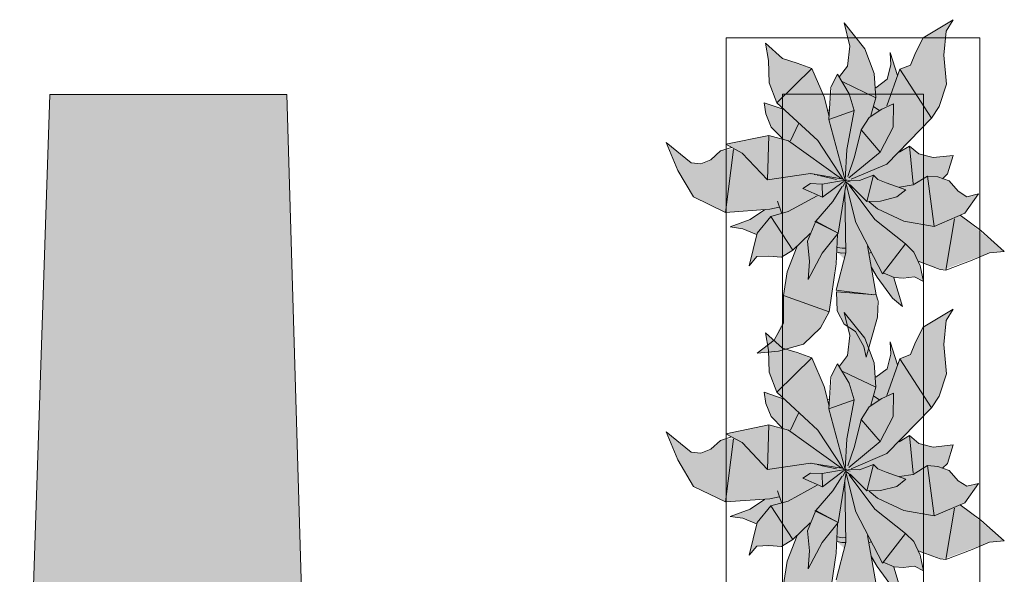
# Model space of a CAD drawing. Header units: millimetres. Extents: x -14761 to 157739, y -22400 to 107990.
# Tile 291 of 296: x 128828 to 130573, y 51000 to 51983. Entities that reach past the tile are written whole.
import ezdxf

# ---------------------------------------------------------------- set-up
doc = ezdxf.new("R2010")
doc.units = ezdxf.units.MM
doc.header["$MEASUREMENT"] = 0
doc.layers.add('Интерьер - лежаки 2', color=7, linetype='Continuous')
doc.layers.add('Интерьер - Мебель', color=7, linetype='Continuous')

msp = doc.modelspace()

# ---------------------------------------------------------------- hatches: boundary and pattern name
at = {"layer": 'Интерьер - лежаки 2', "linetype": 'Continuous', "lineweight": 0, "true_color": 0xffffff}
msp.add_hatch(color=7, dxfattribs=at).paths.add_polyline_path([(129344.5, 50391.1), (129301.5, 51850), (128881.5, 51850), (128828, 50251.4), (128844.7, 50224.5), (128886.6, 50210), (129291.5, 50210), (129332.2, 50224.5), (129346.3, 50245.9)])
at = {"layer": 'Интерьер - Мебель', "linetype": 'Continuous', "lineweight": 0, "true_color": 0xffffff}
for points in [[(129974.1, 51764.9), (129994.4, 51715.3), (130022.6, 51668.3), (130079.2, 51640.7), (130148.4, 51645.4), (130124.3, 51629.2), (130087.1, 51615.2), (130109.5, 51612.1), (130134.2, 51602), (130121.1, 51546.5), (130134.6, 51562.6), (130171.6, 51562.3), (130178.2, 51561.8), (130198.5, 51574.2), (130206.2, 51581.2), (130188.5, 51534.5), (130182.8, 51499.2), (130181.6, 51450.6), (130165.1, 51414.5), (130135.1, 51391.6), (130173, 51394.9), (130217.3, 51407.6), (130247.4, 51436.4), (130262.9, 51465), (130276.5, 51570.5), (130289.8, 51558.4), (130275.3, 51503), (130277.1, 51466.6), (130289.5, 51442.6), (130309.2, 51429.7), (130324.4, 51403.6), (130328.6, 51384.3), (130348.3, 51455.5), (130347.7, 51489.3), (130338.4, 51538.1), (130371.8, 51493.3), (130392.6, 51474.1), (130377.9, 51525.5), (130403.8, 51525.7), (130413.9, 51526.7), (130430.1, 51518.6), (130420.5, 51554.5), (130464.3, 51539.2), (130547.2, 51569.4), (130573.2, 51571.9), (130494.8, 51635.9), (130503.2, 51639.4), (130527.2, 51673.7), (130506.6, 51668.6), (130491.2, 51678.4), (130475.2, 51696.9), (130465.4, 51700.4), (130472.5, 51709.3), (130482.4, 51742), (130447, 51738), (130421.5, 51744.6), (130405.2, 51758.5), (130389, 51748.3), (130444.1, 51807.9), (130457.8, 51828.5), (130471, 51868.1), (130466, 51919.7), (130470.1, 51962.3), (130482.7, 51982.5), (130429.1, 51950.6), (130406.9, 51902.2), (130388, 51894.7), (130383.7, 51883.7), (130370.8, 51924.5), (130371.8, 51902.7), (130365.3, 51877), (130345.4, 51862), (130342.5, 51887.4), (130326, 51930.8), (130289.6, 51976.7), (130299.6, 51935.7), (130295.1, 51900.3), (130281, 51881.8), (130277.7, 51885.8), (130268.3, 51867.9), (130262.6, 51810.9), (130253.7, 51845.7), (130232, 51896.3), (130180, 51913.5), (130150, 51940.8), (130155.4, 51910.1), (130156.6, 51870.6), (130170.2, 51835.2), (130182.8, 51823.3), (130147.3, 51835.2), (130150.3, 51815.5), (130160.2, 51792.1), (130180.8, 51771.1), (130156.1, 51777.5), (130079.7, 51761.9), (130094.1, 51754), (130070.2, 51750), (130061.6, 51742.1), (130047.5, 51731.9), (130035.3, 51727), (130018, 51728.8)], [(129974.1, 51251.9), (129994.4, 51202.3), (130022.6, 51155.3), (130079.2, 51127.7), (130148.4, 51132.3), (130124.3, 51116.1), (130087.1, 51102.2), (130109.5, 51099), (130134.2, 51089), (130121.1, 51033.4), (130134.6, 51049.5), (130171.6, 51049.3), (130178.2, 51048.8), (130198.5, 51061.2), (130206.2, 51068.1), (130188.5, 51021.5), (130182.8, 50986.2), (130181.6, 50937.6), (130165.1, 50901.5), (130135.1, 50878.5), (130173, 50881.8), (130217.3, 50894.6), (130247.4, 50923.4), (130262.9, 50952), (130276.5, 51057.4), (130289.8, 51045.4), (130275.3, 50989.9), (130277.1, 50953.6), (130289.5, 50929.5), (130309.2, 50916.6), (130324.4, 50890.6), (130328.6, 50871.2), (130348.3, 50942.5), (130347.7, 50976.2), (130338.4, 51025.1), (130371.8, 50980.3), (130392.6, 50961.1), (130377.9, 51012.5), (130403.8, 51012.7), (130413.9, 51013.7), (130430.1, 51005.6), (130420.5, 51041.4), (130464.3, 51026.2), (130547.2, 51056.4), (130573.2, 51058.8), (130494.8, 51122.8), (130503.2, 51126.4), (130527.2, 51160.7), (130506.6, 51155.5), (130491.2, 51165.3), (130475.2, 51183.8), (130465.4, 51187.3), (130472.5, 51196.2), (130482.4, 51228.9), (130447, 51225), (130421.5, 51231.5), (130405.2, 51245.5), (130389, 51235.3), (130444.1, 51294.8), (130457.8, 51315.5), (130471, 51355.1), (130466, 51406.6), (130470.1, 51449.2), (130482.7, 51469.5), (130429.1, 51437.6), (130406.9, 51389.2), (130388, 51381.6), (130383.7, 51370.6), (130370.8, 51411.5), (130371.8, 51389.7), (130365.3, 51364), (130345.4, 51349), (130342.5, 51374.4), (130326, 51417.8), (130289.6, 51463.7), (130299.6, 51422.6), (130295.1, 51387.2), (130281, 51368.7), (130277.7, 51372.8), (130268.3, 51354.8), (130262.6, 51297.8), (130253.7, 51332.7), (130232, 51383.2), (130180, 51400.5), (130150, 51427.8), (130155.4, 51397), (130156.6, 51357.6), (130170.2, 51322.1), (130182.8, 51310.2), (130147.3, 51322.2), (130150.3, 51302.5), (130160.2, 51279.1), (130180.8, 51258.1), (130156.1, 51264.5), (130079.7, 51248.8), (130094.1, 51240.9), (130070.2, 51236.9), (130061.6, 51229), (130047.5, 51218.9), (130035.3, 51214), (130018, 51215.8)]]:
    msp.add_hatch(color=7, dxfattribs=at).paths.add_polyline_path(points)

# ---------------------------------------------------------------- linework, layer by layer
at = {"layer": 'Интерьер - лежаки 2', "color": 7, "linetype": 'Continuous', "lineweight": 15, "flags": 128}
msp.add_lwpolyline([(129344.5, 50391.1), (129346.3, 50245.9), (129332.2, 50224.5), (129291.5, 50210), (128886.6, 50210), (128844.7, 50224.5), (128828, 50251.4), (128881.5, 51850), (129301.5, 51850)], close=True, dxfattribs=at)
at = {"layer": 'Интерьер - Мебель', "color": 7, "linetype": 'Continuous', "lineweight": 15}
for p, q in [((130289.6, 51976.7), (130299.6, 51935.7)), ((130289.6, 51976.7), (130326, 51930.8)), ((130289.6, 51976.7), (130299.6, 51935.7)), ((130289.6, 51976.7), (130326, 51930.8)), ((130429.1, 51950.6), (130482.7, 51982.5)), ((130429.1, 51950.6), (130482.7, 51982.5)), ((130470.1, 51962.3), (130482.7, 51982.5)), ((130470.1, 51962.3), (130482.7, 51982.5)), ((130466, 51919.7), (130470.1, 51962.3)), ((130466, 51919.7), (130470.1, 51962.3)), ((130080, 51950.6), (130080, 50450.6)), ((130530, 51950.6), (130080, 51950.6)), ((130150, 51940.8), (130155.4, 51910.1)), ((130150, 51940.8), (130180, 51913.5)), ((130150, 51940.8), (130155.4, 51910.1)), ((130150, 51940.8), (130180, 51913.5)), ((130415.5, 51924.1), (130429.1, 51950.6)), ((130415.5, 51924.1), (130429.1, 51950.6)), ((130530, 50450.6), (130530, 51950.6)), ((130295.1, 51900.3), (130299.6, 51935.7)), ((130295.1, 51900.3), (130299.6, 51935.7)), ((130326, 51930.8), (130342.5, 51887.4)), ((130326, 51930.8), (130342.5, 51887.4)), ((130370.8, 51924.5), (130371.8, 51902.7)), ((130370.8, 51924.5), (130383.7, 51883.7)), ((130370.8, 51924.5), (130371.8, 51902.7)), ((130370.8, 51924.5), (130383.7, 51883.7)), ((130406.9, 51902.2), (130415.5, 51924.1)), ((130406.9, 51902.2), (130415.5, 51924.1)), ((130466, 51919.7), (130471, 51868.1)), ((130466, 51919.7), (130471, 51868.1)), ((130155.4, 51910.1), (130156.6, 51870.6)), ((130155.4, 51910.1), (130156.6, 51870.6)), ((130180, 51913.5), (130205.8, 51905.6)), ((130180, 51913.5), (130205.8, 51905.6)), ((130205.8, 51905.6), (130232, 51896.3)), ((130205.8, 51905.6), (130232, 51896.3)), ((130365.3, 51877), (130371.8, 51902.7)), ((130365.3, 51877), (130371.8, 51902.7)), ((130388, 51894.7), (130406.9, 51902.2)), ((130388, 51894.7), (130406.9, 51902.2)), ((130170.2, 51835.2), (130232, 51896.3)), ((130170.2, 51835.2), (130232, 51896.3)), ((130232, 51896.3), (130253.7, 51845.7)), ((130232, 51896.3), (130253.7, 51845.7)), ((130265.7, 51862.8), (130277.7, 51885.8)), ((130265.7, 51862.8), (130277.7, 51885.8)), ((130277.7, 51885.8), (130298.4, 51851.2)), ((130277.7, 51885.8), (130298.4, 51851.2)), ((130281, 51881.8), (130295.1, 51900.3)), ((130281, 51881.8), (130295.1, 51900.3)), ((130342.5, 51887.4), (130345.7, 51844.2)), ((130342.5, 51887.4), (130345.7, 51844.2)), ((130364.8, 51829.8), (130388, 51894.7)), ((130364.8, 51829.8), (130388, 51894.7)), ((130388, 51894.7), (130444.1, 51807.9)), ((130388, 51894.7), (130444.1, 51807.9)), ((130156.6, 51870.6), (130170.2, 51835.2)), ((130156.6, 51870.6), (130170.2, 51835.2)), ((130287, 51872.2), (130345.7, 51844.2)), ((130287, 51872.2), (130345.7, 51844.2)), ((130345.4, 51862), (130365.3, 51877)), ((130345.4, 51862), (130365.3, 51877)), ((130457.8, 51828.5), (130471, 51868.1)), ((130457.8, 51828.5), (130471, 51868.1)), ((130180, 51850.6), (130180, 50550.6)), ((130430, 51850.6), (130180, 51850.6)), ((130262.3, 51805.7), (130265.7, 51862.8)), ((130262.3, 51805.7), (130265.7, 51862.8)), ((130298.4, 51851.2), (130307.2, 51821.5)), ((130298.4, 51851.2), (130307.2, 51821.5)), ((130430, 50550.6), (130430, 51850.6)), ((130147.3, 51835.2), (130150.3, 51815.5)), ((130147.3, 51835.2), (130182.8, 51823.3)), ((130147.3, 51835.2), (130150.3, 51815.5)), ((130147.3, 51835.2), (130182.8, 51823.3)), ((130170.2, 51835.2), (130242.5, 51768.3)), ((130170.2, 51835.2), (130242.5, 51768.3)), ((130253.7, 51845.7), (130262.6, 51810.9)), ((130253.7, 51845.7), (130262.6, 51810.9)), ((130336.9, 51812.5), (130345.7, 51844.2)), ((130336.9, 51812.5), (130345.7, 51844.2)), ((130356.1, 51823.9), (130377, 51833.6)), ((130356.1, 51823.9), (130377, 51833.6)), ((130376.3, 51792), (130377, 51833.6)), ((130376.3, 51792), (130377, 51833.6)), ((130150.3, 51815.5), (130160.2, 51792.1)), ((130150.3, 51815.5), (130160.2, 51792.1)), ((130259.5, 51821.8), (130263.3, 51823)), ((130259.5, 51821.8), (130263.3, 51823)), ((130262.3, 51805.7), (130307.2, 51821.5)), ((130262.3, 51805.7), (130307.2, 51821.5)), ((130294.2, 51752.5), (130307.2, 51821.5)), ((130294.2, 51752.5), (130307.2, 51821.5)), ((130333.9, 51809.4), (130356.1, 51823.9)), ((130333.9, 51809.4), (130356.1, 51823.9)), ((130342.2, 51828.3), (130351.9, 51821.6)), ((130342.2, 51828.3), (130351.9, 51821.6)), ((130444.1, 51807.9), (130457.8, 51828.5)), ((130444.1, 51807.9), (130457.8, 51828.5)), ((130194.4, 51767.9), (130208.2, 51798)), ((130194.4, 51767.9), (130208.2, 51798)), ((130262.3, 51805.7), (130291.4, 51698.4)), ((130262.3, 51805.7), (130291.4, 51698.4)), ((130319.4, 51787.1), (130333.9, 51809.4)), ((130319.4, 51787.1), (130333.9, 51809.4)), ((130365, 51726.5), (130444.1, 51807.9)), ((130365, 51726.5), (130444.1, 51807.9)), ((130160.2, 51792.1), (130180.8, 51771.1)), ((130160.2, 51792.1), (130180.8, 51771.1)), ((130307.9, 51739.2), (130319.4, 51787.1)), ((130307.9, 51739.2), (130319.4, 51787.1)), ((130319.4, 51787.1), (130353.2, 51747.8)), ((130319.4, 51787.1), (130353.2, 51747.8)), ((130353.2, 51747.8), (130376.3, 51792)), ((130353.2, 51747.8), (130376.3, 51792)), ((129974.1, 51764.9), (129994.4, 51715.3)), ((129974.1, 51764.9), (130018, 51728.8)), ((129974.1, 51764.9), (129994.4, 51715.3)), ((129974.1, 51764.9), (130018, 51728.8)), ((130079.7, 51761.9), (130156.1, 51777.5)), ((130079.7, 51761.9), (130156.1, 51777.5)), ((130153.7, 51698.6), (130156, 51777.5)), ((130153.7, 51698.6), (130156, 51777.5)), ((130156.1, 51777.5), (130190.7, 51768)), ((130156.1, 51777.5), (130190.7, 51768)), ((130190.7, 51768), (130284.8, 51700.7)), ((130190.7, 51768), (130284.8, 51700.7)), ((130242.5, 51768.3), (130288.2, 51699)), ((130242.5, 51768.3), (130288.2, 51699)), ((130053.1, 51734.2), (130070.2, 51750)), ((130053.1, 51734.2), (130070.2, 51750)), ((130070.2, 51750), (130089.9, 51756.3)), ((130070.2, 51750), (130089.9, 51756.3)), ((130079.2, 51640.7), (130093.3, 51752.4)), ((130079.2, 51640.7), (130093.3, 51752.4)), ((130079.7, 51761.9), (130108.5, 51746)), ((130079.7, 51761.9), (130108.5, 51746)), ((130108.5, 51746), (130153.7, 51698.6)), ((130108.5, 51746), (130153.7, 51698.6)), ((130291.4, 51698.4), (130294.2, 51752.5)), ((130291.4, 51698.4), (130294.2, 51752.5)), ((130297.6, 51702.1), (130353.2, 51747.8)), ((130297.6, 51702.1), (130353.2, 51747.8)), ((130386.7, 51747.6), (130405.2, 51758.5)), ((130386.7, 51747.6), (130405.2, 51758.5)), ((130388.2, 51750.7), (130389, 51748.3)), ((130388.2, 51750.7), (130389, 51748.3)), ((130405.2, 51758.5), (130411.5, 51691.7)), ((130405.2, 51758.5), (130421.5, 51744.6)), ((130405.2, 51758.5), (130411.5, 51691.7)), ((130405.2, 51758.5), (130421.5, 51744.6)), ((130018, 51728.8), (130035.3, 51727)), ((130018, 51728.8), (130035.3, 51727)), ((130035.3, 51727), (130053.1, 51734.2)), ((130035.3, 51727), (130053.1, 51734.2)), ((130295.8, 51704.9), (130307.9, 51739.2)), ((130295.8, 51704.9), (130307.9, 51739.2)), ((130421.5, 51744.6), (130447, 51738)), ((130421.5, 51744.6), (130447, 51738)), ((130447, 51738), (130482.4, 51742)), ((130447, 51738), (130482.4, 51742)), ((130472.5, 51709.3), (130482.4, 51742)), ((130472.5, 51709.3), (130482.4, 51742)), ((129994.4, 51715.3), (130022.6, 51668.3)), ((129994.4, 51715.3), (130022.6, 51668.3)), ((130301.7, 51699.8), (130365, 51726.5)), ((130301.7, 51699.8), (130365, 51726.5)), ((130153.7, 51698.6), (130229.8, 51709.7)), ((130153.7, 51698.6), (130229.8, 51709.7)), ((130229.8, 51709.7), (130284.8, 51700.7)), ((130229.8, 51709.7), (130284.8, 51700.7)), ((130230.1, 51709.4), (130231.1, 51709.2)), ((130230.1, 51709.4), (130231.1, 51709.2)), ((130235.9, 51708.2), (130237.9, 51707.7)), ((130235.9, 51708.2), (130237.9, 51707.7)), ((130241.7, 51706.9), (130245.6, 51706.1)), ((130241.7, 51706.9), (130245.6, 51706.1)), ((130247.5, 51705.6), (130275.5, 51699.5)), ((130247.5, 51705.6), (130275.5, 51699.5)), ((130250.6, 51691.3), (130291.4, 51698.4)), ((130250.6, 51691.3), (130291.4, 51698.4)), ((130250.8, 51667.7), (130287.4, 51695.4)), ((130250.8, 51667.7), (130287.4, 51695.4)), ((130278.9, 51604.4), (130292.7, 51692.8)), ((130278.9, 51604.4), (130292.7, 51692.8)), ((130287.2, 51686.8), (130293.6, 51698.8)), ((130287.2, 51686.8), (130293.6, 51698.8)), ((130287.9, 51695.7), (130293.6, 51698.8)), ((130287.9, 51695.7), (130293.6, 51698.8)), ((130288.9, 51698), (130290.9, 51697.5)), ((130288.9, 51698), (130290.9, 51697.5)), ((130290.4, 51697.7), (130291.4, 51698.4)), ((130290.4, 51697.7), (130291.4, 51698.4)), ((130292.6, 51693.6), (130309.9, 51623.2)), ((130292.6, 51693.6), (130309.9, 51623.2)), ((130292.8, 51697), (130299.7, 51695.4)), ((130292.8, 51697), (130299.7, 51695.4)), ((130292.8, 51694.6), (130307.5, 51682.1)), ((130292.8, 51694.6), (130307.5, 51682.1)), ((130296.1, 51698.3), (130316.8, 51697.7)), ((130296.1, 51698.3), (130316.8, 51697.7)), ((130316.8, 51697.7), (130341.4, 51707.1)), ((130316.8, 51697.7), (130341.4, 51707.1)), ((130329.6, 51660.5), (130341.4, 51707.1)), ((130329.6, 51660.5), (130341.4, 51707.1)), ((130341.4, 51707.1), (130349.1, 51699.2)), ((130341.4, 51707.1), (130349.1, 51699.2)), ((130349.1, 51699.2), (130363.6, 51693.5)), ((130349.1, 51699.2), (130363.6, 51693.5)), ((130363.6, 51693.5), (130398.8, 51681.2)), ((130363.6, 51693.5), (130398.8, 51681.2)), ((130411.5, 51689.7), (130437.1, 51705.3)), ((130411.5, 51689.7), (130437.1, 51705.3)), ((130437.1, 51705.3), (130449, 51616.2)), ((130437.1, 51705.3), (130455.5, 51703.8)), ((130437.1, 51705.3), (130449, 51616.2)), ((130437.1, 51705.3), (130455.5, 51703.8)), ((130455.5, 51703.8), (130475.2, 51696.9)), ((130455.5, 51703.8), (130475.2, 51696.9)), ((130463.9, 51700.4), (130472.5, 51709.3)), ((130463.9, 51700.4), (130472.5, 51709.3)), ((130475.2, 51696.9), (130491.2, 51678.4)), ((130475.2, 51696.9), (130491.2, 51678.4)), ((130216.1, 51683.2), (130229.9, 51692)), ((130216.1, 51683.2), (130229.9, 51692)), ((130216.1, 51683.2), (130250.8, 51667.7)), ((130216.1, 51683.2), (130250.8, 51667.7)), ((130229.9, 51692), (130250.6, 51691.3)), ((130229.9, 51692), (130250.6, 51691.3)), ((130250.6, 51691.3), (130250.8, 51667.7)), ((130250.6, 51691.3), (130250.8, 51667.7)), ((130269.3, 51660.4), (130285.9, 51686.7)), ((130269.3, 51660.4), (130285.9, 51686.7)), ((130290.7, 51677.3), (130292.5, 51569.2)), ((130290.7, 51677.3), (130292.5, 51569.2)), ((130298.4, 51689.1), (130343.8, 51628.2)), ((130298.4, 51689.1), (130343.8, 51628.2)), ((130299.8, 51690.1), (130329.6, 51660.5)), ((130299.8, 51690.1), (130329.6, 51660.5)), ((130382.7, 51668.4), (130398.8, 51681.2)), ((130382.7, 51668.4), (130398.8, 51681.2)), ((130387.7, 51686), (130411.5, 51689.7)), ((130387.7, 51686), (130411.5, 51689.7)), ((130491.2, 51678.4), (130506.6, 51668.6)), ((130491.2, 51678.4), (130506.6, 51668.6)), ((130022.6, 51668.3), (130079.2, 51640.7)), ((130022.6, 51668.3), (130079.2, 51640.7)), ((130171.2, 51660.7), (130178.3, 51640)), ((130171.2, 51660.7), (130178.3, 51640)), ((130189.9, 51642.3), (130241.7, 51670.5)), ((130189.9, 51642.3), (130241.7, 51670.5)), ((130239.3, 51625.7), (130269.3, 51660.4)), ((130239.3, 51625.7), (130269.3, 51660.4)), ((130329.6, 51660.5), (130353.7, 51660.9)), ((130329.6, 51660.5), (130353.7, 51660.9)), ((130333.5, 51659.8), (130348.2, 51647.3)), ((130333.5, 51659.8), (130348.2, 51647.3)), ((130353.7, 51660.9), (130382.7, 51668.4)), ((130353.7, 51660.9), (130382.7, 51668.4)), ((130503.2, 51639.4), (130527.2, 51673.7)), ((130503.2, 51639.4), (130527.2, 51673.7)), ((130506.6, 51668.6), (130527.2, 51673.7)), ((130506.6, 51668.6), (130527.2, 51673.7)), ((130079.2, 51640.7), (130157.6, 51646.7)), ((130079.2, 51640.7), (130157.6, 51646.7)), ((130122.9, 51628.2), (130148.4, 51645.4)), ((130122.9, 51628.2), (130148.4, 51645.4)), ((130157.6, 51646.7), (130174.1, 51650.1)), ((130157.6, 51646.7), (130174.1, 51650.1)), ((130159.1, 51633.9), (130189.9, 51642.3)), ((130159.1, 51633.9), (130189.9, 51642.3)), ((130348.2, 51647.3), (130395.1, 51625.5)), ((130348.2, 51647.3), (130395.1, 51625.5)), ((130087.1, 51615.2), (130122.9, 51628.2)), ((130087.1, 51615.2), (130122.9, 51628.2)), ((130135.3, 51604.1), (130159.1, 51633.9)), ((130135.3, 51604.1), (130159.1, 51633.9)), ((130159.1, 51633.9), (130198.5, 51574.2)), ((130159.1, 51633.9), (130198.5, 51574.2)), ((130224.1, 51589.8), (130239.3, 51625.7)), ((130224.1, 51589.8), (130239.3, 51625.7)), ((130237.1, 51625), (130239.3, 51625.7)), ((130237.1, 51625), (130239.3, 51625.7)), ((130237.1, 51625), (130278.9, 51604.4)), ((130237.1, 51625), (130278.9, 51604.4)), ((130239.3, 51625.7), (130278.9, 51604.4)), ((130239.3, 51625.7), (130278.9, 51604.4)), ((130309.9, 51623.2), (130357.2, 51532.1)), ((130309.9, 51623.2), (130357.2, 51532.1)), ((130343.8, 51628.2), (130397.8, 51585)), ((130343.8, 51628.2), (130397.8, 51585)), ((130395.1, 51625.5), (130449, 51616.2)), ((130395.1, 51625.5), (130449, 51616.2)), ((130449, 51616.2), (130503.2, 51639.4)), ((130449, 51616.2), (130503.2, 51639.4)), ((130469.3, 51538.6), (130485, 51629.8)), ((130469.3, 51538.6), (130485, 51629.8)), ((130494.8, 51635.9), (130531.5, 51608.7)), ((130494.8, 51635.9), (130531.5, 51608.7)), ((130087.1, 51615.2), (130109.5, 51612.1)), ((130087.1, 51615.2), (130109.5, 51612.1)), ((130109.5, 51612.1), (130134.2, 51602)), ((130109.5, 51612.1), (130134.2, 51602)), ((130531.5, 51608.7), (130573.2, 51571.9)), ((130531.5, 51608.7), (130573.2, 51571.9)), ((130121.1, 51546.5), (130135.3, 51604.1)), ((130121.1, 51546.5), (130135.3, 51604.1)), ((130198.5, 51574.2), (130229.2, 51603.6)), ((130198.5, 51574.2), (130229.2, 51603.6)), ((130224.1, 51589.8), (130228.1, 51554.2)), ((130224.1, 51589.8), (130228.1, 51554.2)), ((130250.4, 51568.7), (130278.9, 51604.4)), ((130250.4, 51568.7), (130278.9, 51604.4)), ((130274.9, 51550), (130277.7, 51602)), ((130274.9, 51550), (130277.7, 51602)), ((130178.2, 51561.8), (130198.5, 51574.2)), ((130178.2, 51561.8), (130198.5, 51574.2)), ((130188.6, 51535.7), (130206.2, 51581.2)), ((130188.6, 51535.7), (130206.2, 51581.2)), ((130276.5, 51570.5), (130285.3, 51568.7)), ((130276.5, 51570.5), (130285.3, 51568.7)), ((130277.6, 51579), (130285.7, 51577.4)), ((130277.6, 51579), (130285.7, 51577.4)), ((130285.7, 51577.4), (130291.3, 51577.7)), ((130285.7, 51577.4), (130291.3, 51577.7)), ((130330.8, 51581.7), (130345.9, 51494.6)), ((130330.8, 51581.7), (130345.9, 51494.6)), ((130357.2, 51532.1), (130397.8, 51585)), ((130357.2, 51532.1), (130397.8, 51585)), ((130397.8, 51585), (130412.9, 51570.7)), ((130397.8, 51585), (130412.9, 51570.7)), ((130412.9, 51570.7), (130424.2, 51546.2)), ((130412.9, 51570.7), (130424.2, 51546.2)), ((130547.2, 51569.4), (130573.2, 51571.9)), ((130547.2, 51569.4), (130573.2, 51571.9)), ((130121.1, 51546.5), (130134.6, 51562.6)), ((130121.1, 51546.5), (130134.6, 51562.6)), ((130134.6, 51562.6), (130156.1, 51563.6)), ((130134.6, 51562.6), (130156.1, 51563.6)), ((130156.1, 51563.6), (130178.2, 51561.8)), ((130156.1, 51563.6), (130178.2, 51561.8)), ((130225.3, 51522.3), (130250.4, 51568.7)), ((130225.3, 51522.3), (130250.4, 51568.7)), ((130225.3, 51522.3), (130228.1, 51554.2)), ((130225.3, 51522.3), (130228.1, 51554.2)), ((130275.3, 51503), (130292.5, 51569.2)), ((130275.3, 51503), (130292.5, 51569.2)), ((130285.3, 51568.7), (130292, 51569.1)), ((130285.3, 51568.7), (130292, 51569.1)), ((130334.5, 51569), (130336.5, 51570.2)), ((130334.5, 51569), (130336.5, 51570.2)), ((130420.5, 51554.5), (130459.4, 51539.8)), ((130420.5, 51554.5), (130459.4, 51539.8)), ((130469.3, 51538.6), (130516.1, 51556.5)), ((130469.3, 51538.6), (130516.1, 51556.5)), ((130516.1, 51556.5), (130547.2, 51569.4)), ((130516.1, 51556.5), (130547.2, 51569.4)), ((130182, 51493.7), (130188.6, 51535.7)), ((130182, 51493.7), (130188.6, 51535.7)), ((130262.9, 51465), (130274.9, 51550)), ((130262.9, 51465), (130274.9, 51550)), ((130337.8, 51543.4), (130347.6, 51526.1)), ((130337.8, 51543.4), (130347.6, 51526.1)), ((130424.2, 51546.2), (130430.1, 51518.6)), ((130424.2, 51546.2), (130430.1, 51518.6)), ((130459.4, 51539.8), (130469.3, 51538.6)), ((130459.4, 51539.8), (130469.3, 51538.6)), ((130347.6, 51526.1), (130374.9, 51489.1)), ((130347.6, 51526.1), (130374.9, 51489.1)), ((130358.5, 51533.9), (130377.9, 51525.5)), ((130358.5, 51533.9), (130377.9, 51525.5)), ((130377.4, 51524.9), (130392.6, 51474.1)), ((130377.4, 51524.9), (130392.6, 51474.1)), ((130377.9, 51525.5), (130393.8, 51524.7)), ((130377.9, 51525.5), (130393.8, 51524.7)), ((130393.8, 51524.7), (130413.9, 51526.7)), ((130393.8, 51524.7), (130413.9, 51526.7)), ((130413.9, 51526.7), (130430.1, 51518.6)), ((130413.9, 51526.7), (130430.1, 51518.6)), ((130275.3, 51503), (130342.1, 51495.1)), ((130275.3, 51503), (130342.1, 51495.1)), ((130181.6, 51444.9), (130182, 51493.7)), ((130181.6, 51444.9), (130182, 51493.7)), ((130182, 51493.7), (130262.9, 51465)), ((130182, 51493.7), (130262.9, 51465)), ((130275.9, 51500.2), (130277.1, 51466.6)), ((130275.9, 51500.2), (130345.9, 51494.6)), ((130275.9, 51500.2), (130277.1, 51466.6)), ((130275.9, 51500.2), (130345.9, 51494.6)), ((130345.9, 51494.6), (130349.4, 51483.9)), ((130345.9, 51494.6), (130349.4, 51483.9)), ((130348.3, 51455.5), (130349.4, 51483.9)), ((130348.3, 51455.5), (130349.4, 51483.9)), ((130374.9, 51489.1), (130392.6, 51474.1)), ((130374.9, 51489.1), (130392.6, 51474.1)), ((130277.1, 51466.6), (130289.5, 51442.6)), ((130277.1, 51466.6), (130289.5, 51442.6)), ((130429.1, 51437.6), (130482.7, 51469.5)), ((130429.1, 51437.6), (130482.7, 51469.5)), ((130470.1, 51449.2), (130482.7, 51469.5)), ((130470.1, 51449.2), (130482.7, 51469.5)), ((130247.4, 51436.4), (130262.9, 51465)), ((130247.4, 51436.4), (130262.9, 51465)), ((130289.6, 51463.7), (130299.6, 51422.6)), ((130289.6, 51463.7), (130326, 51417.8)), ((130289.6, 51463.7), (130299.6, 51422.6)), ((130289.6, 51463.7), (130326, 51417.8)), ((130328.6, 51384.3), (130348.3, 51455.5)), ((130328.6, 51384.3), (130348.3, 51455.5)), ((130466, 51406.6), (130470.1, 51449.2)), ((130466, 51406.6), (130470.1, 51449.2)), ((130165.1, 51414.5), (130181.6, 51444.9)), ((130165.1, 51414.5), (130181.6, 51444.9)), ((130217.3, 51407.6), (130247.4, 51436.4)), ((130217.3, 51407.6), (130247.4, 51436.4)), ((130289.5, 51442.6), (130309.2, 51429.7)), ((130289.5, 51442.6), (130309.2, 51429.7)), ((130415.5, 51411.1), (130429.1, 51437.6)), ((130415.5, 51411.1), (130429.1, 51437.6)), ((130135.1, 51391.6), (130165.1, 51414.5)), ((130135.1, 51391.6), (130165.1, 51414.5)), ((130150, 51427.8), (130155.4, 51397)), ((130150, 51427.8), (130180, 51400.5)), ((130150, 51427.8), (130155.4, 51397)), ((130150, 51427.8), (130180, 51400.5)), ((130295.1, 51387.2), (130299.6, 51422.6)), ((130295.1, 51387.2), (130299.6, 51422.6)), ((130309.2, 51429.7), (130324.4, 51403.6)), ((130309.2, 51429.7), (130324.4, 51403.6)), ((130326, 51417.8), (130342.5, 51374.4)), ((130326, 51417.8), (130342.5, 51374.4)), ((130155.4, 51397), (130156.6, 51357.6)), ((130155.4, 51397), (130156.6, 51357.6)), ((130173, 51394.9), (130217.3, 51407.6)), ((130173, 51394.9), (130217.3, 51407.6)), ((130180, 51400.5), (130205.8, 51392.6)), ((130180, 51400.5), (130205.8, 51392.6)), ((130324.4, 51403.6), (130328.6, 51384.3)), ((130324.4, 51403.6), (130328.6, 51384.3)), ((130370.8, 51411.5), (130371.8, 51389.7)), ((130370.8, 51411.5), (130383.7, 51370.6)), ((130370.8, 51411.5), (130371.8, 51389.7)), ((130370.8, 51411.5), (130383.7, 51370.6)), ((130406.9, 51389.2), (130415.5, 51411.1)), ((130406.9, 51389.2), (130415.5, 51411.1)), ((130466, 51406.6), (130471, 51355.1)), ((130466, 51406.6), (130471, 51355.1)), ((130135.1, 51391.6), (130173, 51394.9)), ((130135.1, 51391.6), (130173, 51394.9)), ((130170.2, 51322.1), (130232, 51383.2)), ((130170.2, 51322.1), (130232, 51383.2)), ((130205.8, 51392.6), (130232, 51383.2)), ((130205.8, 51392.6), (130232, 51383.2)), ((130232, 51383.2), (130253.7, 51332.7)), ((130232, 51383.2), (130253.7, 51332.7)), ((130281, 51368.7), (130295.1, 51387.2)), ((130281, 51368.7), (130295.1, 51387.2)), ((130364.8, 51316.7), (130388, 51381.6)), ((130364.8, 51316.7), (130388, 51381.6)), ((130365.3, 51364), (130371.8, 51389.7)), ((130365.3, 51364), (130371.8, 51389.7)), ((130388, 51381.6), (130406.9, 51389.2)), ((130388, 51381.6), (130406.9, 51389.2)), ((130388, 51381.6), (130444.1, 51294.8)), ((130388, 51381.6), (130444.1, 51294.8)), ((130265.7, 51349.8), (130277.7, 51372.8)), ((130265.7, 51349.8), (130277.7, 51372.8)), ((130277.7, 51372.8), (130298.4, 51338.1)), ((130277.7, 51372.8), (130298.4, 51338.1)), ((130342.5, 51374.4), (130345.7, 51331.2)), ((130342.5, 51374.4), (130345.7, 51331.2)), ((130345.4, 51349), (130365.3, 51364)), ((130345.4, 51349), (130365.3, 51364)), ((130156.6, 51357.6), (130170.2, 51322.1)), ((130156.6, 51357.6), (130170.2, 51322.1)), ((130262.3, 51292.6), (130265.7, 51349.8)), ((130262.3, 51292.6), (130265.7, 51349.8)), ((130287, 51359.1), (130345.7, 51331.2)), ((130287, 51359.1), (130345.7, 51331.2)), ((130457.8, 51315.5), (130471, 51355.1)), ((130457.8, 51315.5), (130471, 51355.1)), ((130253.7, 51332.7), (130262.6, 51297.8)), ((130253.7, 51332.7), (130262.6, 51297.8)), ((130298.4, 51338.1), (130307.2, 51308.5)), ((130298.4, 51338.1), (130307.2, 51308.5)), ((130336.9, 51299.5), (130345.7, 51331.2)), ((130336.9, 51299.5), (130345.7, 51331.2)), ((130147.3, 51322.2), (130150.3, 51302.5)), ((130147.3, 51322.2), (130182.8, 51310.2)), ((130147.3, 51322.2), (130150.3, 51302.5)), ((130147.3, 51322.2), (130182.8, 51310.2)), ((130170.2, 51322.1), (130242.5, 51255.3)), ((130170.2, 51322.1), (130242.5, 51255.3)), ((130259.5, 51308.7), (130263.3, 51309.9)), ((130259.5, 51308.7), (130263.3, 51309.9)), ((130262.3, 51292.6), (130307.2, 51308.5)), ((130262.3, 51292.6), (130307.2, 51308.5)), ((130294.2, 51239.4), (130307.2, 51308.5)), ((130294.2, 51239.4), (130307.2, 51308.5)), ((130333.9, 51296.4), (130356.1, 51310.9)), ((130333.9, 51296.4), (130356.1, 51310.9)), ((130342.2, 51315.3), (130351.9, 51308.6)), ((130342.2, 51315.3), (130351.9, 51308.6)), ((130356.1, 51310.9), (130377, 51320.5)), ((130356.1, 51310.9), (130377, 51320.5)), ((130376.3, 51279), (130377, 51320.5)), ((130376.3, 51279), (130377, 51320.5)), ((130444.1, 51294.8), (130457.8, 51315.5)), ((130444.1, 51294.8), (130457.8, 51315.5)), ((130150.3, 51302.5), (130160.2, 51279.1)), ((130150.3, 51302.5), (130160.2, 51279.1)), ((130262.3, 51292.6), (130291.4, 51185.4)), ((130262.3, 51292.6), (130291.4, 51185.4)), ((130319.4, 51274), (130333.9, 51296.4)), ((130319.4, 51274), (130333.9, 51296.4)), ((130365, 51213.4), (130444.1, 51294.8)), ((130365, 51213.4), (130444.1, 51294.8)), ((130160.2, 51279.1), (130180.8, 51258.1)), ((130160.2, 51279.1), (130180.8, 51258.1)), ((130194.4, 51254.9), (130208.2, 51285)), ((130194.4, 51254.9), (130208.2, 51285)), ((130307.9, 51226.1), (130319.4, 51274)), ((130307.9, 51226.1), (130319.4, 51274)), ((130319.4, 51274), (130353.2, 51234.7)), ((130319.4, 51274), (130353.2, 51234.7)), ((130353.2, 51234.7), (130376.3, 51279)), ((130353.2, 51234.7), (130376.3, 51279)), ((130079.7, 51248.8), (130156.1, 51264.5)), ((130079.7, 51248.8), (130156.1, 51264.5)), ((130153.7, 51185.5), (130156, 51264.5)), ((130153.7, 51185.5), (130156, 51264.5)), ((130156.1, 51264.5), (130190.7, 51254.9)), ((130156.1, 51264.5), (130190.7, 51254.9)), ((129974.1, 51251.9), (129994.4, 51202.3)), ((129974.1, 51251.9), (130018, 51215.8)), ((129974.1, 51251.9), (129994.4, 51202.3)), ((129974.1, 51251.9), (130018, 51215.8)), ((130070.2, 51236.9), (130089.9, 51243.3)), ((130070.2, 51236.9), (130089.9, 51243.3)), ((130079.2, 51127.7), (130093.3, 51239.4)), ((130079.2, 51127.7), (130093.3, 51239.4)), ((130079.7, 51248.8), (130108.5, 51233)), ((130079.7, 51248.8), (130108.5, 51233)), ((130190.7, 51254.9), (130284.8, 51187.7)), ((130190.7, 51254.9), (130284.8, 51187.7)), ((130242.5, 51255.3), (130288.2, 51186)), ((130242.5, 51255.3), (130288.2, 51186)), ((130291.4, 51185.4), (130294.2, 51239.4)), ((130291.4, 51185.4), (130294.2, 51239.4)), ((130386.7, 51234.5), (130405.2, 51245.5)), ((130386.7, 51234.5), (130405.2, 51245.5)), ((130405.2, 51245.5), (130411.5, 51178.6)), ((130405.2, 51245.5), (130421.5, 51231.5)), ((130405.2, 51245.5), (130411.5, 51178.6)), ((130405.2, 51245.5), (130421.5, 51231.5)), ((130053.1, 51221.1), (130070.2, 51236.9)), ((130053.1, 51221.1), (130070.2, 51236.9)), ((130108.5, 51233), (130153.7, 51185.5)), ((130108.5, 51233), (130153.7, 51185.5)), ((130295.8, 51191.9), (130307.9, 51226.1)), ((130295.8, 51191.9), (130307.9, 51226.1)), ((130297.6, 51189), (130353.2, 51234.7)), ((130297.6, 51189), (130353.2, 51234.7)), ((130388.2, 51237.7), (130389, 51235.3)), ((130388.2, 51237.7), (130389, 51235.3)), ((130421.5, 51231.5), (130447, 51225)), ((130421.5, 51231.5), (130447, 51225)), ((130447, 51225), (130482.4, 51228.9)), ((130447, 51225), (130482.4, 51228.9)), ((130472.5, 51196.2), (130482.4, 51228.9)), ((130472.5, 51196.2), (130482.4, 51228.9)), ((130018, 51215.8), (130035.3, 51214)), ((130018, 51215.8), (130035.3, 51214)), ((130035.3, 51214), (130053.1, 51221.1)), ((130035.3, 51214), (130053.1, 51221.1)), ((130301.7, 51186.7), (130365, 51213.4)), ((130301.7, 51186.7), (130365, 51213.4)), ((129994.4, 51202.3), (130022.6, 51155.3)), ((129994.4, 51202.3), (130022.6, 51155.3)), ((130153.7, 51185.5), (130229.8, 51196.6)), ((130153.7, 51185.5), (130229.8, 51196.6)), ((130229.8, 51196.6), (130284.8, 51187.7)), ((130229.8, 51196.6), (130284.8, 51187.7)), ((130230.1, 51196.4), (130231.1, 51196.2)), ((130230.1, 51196.4), (130231.1, 51196.2)), ((130235.9, 51195.1), (130237.9, 51194.7)), ((130235.9, 51195.1), (130237.9, 51194.7)), ((130241.7, 51193.9), (130245.6, 51193)), ((130241.7, 51193.9), (130245.6, 51193)), ((130247.5, 51192.6), (130275.5, 51186.5)), ((130247.5, 51192.6), (130275.5, 51186.5)), ((130316.8, 51184.7), (130341.4, 51194)), ((130316.8, 51184.7), (130341.4, 51194)), ((130329.6, 51147.5), (130341.4, 51194)), ((130329.6, 51147.5), (130341.4, 51194)), ((130341.4, 51194), (130349.1, 51186.2)), ((130341.4, 51194), (130349.1, 51186.2)), ((130411.5, 51176.7), (130437.1, 51192.3)), ((130411.5, 51176.7), (130437.1, 51192.3)), ((130437.1, 51192.3), (130449, 51103.1)), ((130437.1, 51192.3), (130455.5, 51190.8)), ((130437.1, 51192.3), (130449, 51103.1)), ((130437.1, 51192.3), (130455.5, 51190.8)), ((130455.5, 51190.8), (130475.2, 51183.8)), ((130455.5, 51190.8), (130475.2, 51183.8)), ((130463.9, 51187.4), (130472.5, 51196.2)), ((130463.9, 51187.4), (130472.5, 51196.2)), ((130216.1, 51170.1), (130229.9, 51179)), ((130216.1, 51170.1), (130229.9, 51179)), ((130216.1, 51170.1), (130250.8, 51154.7)), ((130216.1, 51170.1), (130250.8, 51154.7)), ((130229.9, 51179), (130250.6, 51178.2)), ((130229.9, 51179), (130250.6, 51178.2)), ((130250.6, 51178.2), (130291.4, 51185.4)), ((130250.6, 51178.2), (130291.4, 51185.4)), ((130250.6, 51178.2), (130250.8, 51154.7)), ((130250.6, 51178.2), (130250.8, 51154.7)), ((130250.8, 51154.7), (130287.4, 51182.4)), ((130250.8, 51154.7), (130287.4, 51182.4)), ((130269.3, 51147.3), (130285.9, 51173.6)), ((130269.3, 51147.3), (130285.9, 51173.6)), ((130278.9, 51091.4), (130292.7, 51179.7)), ((130278.9, 51091.4), (130292.7, 51179.7)), ((130287.2, 51173.7), (130293.6, 51185.8)), ((130287.2, 51173.7), (130293.6, 51185.8)), ((130287.9, 51182.7), (130293.6, 51185.8)), ((130287.9, 51182.7), (130293.6, 51185.8)), ((130288.9, 51185), (130290.9, 51184.5)), ((130288.9, 51185), (130290.9, 51184.5)), ((130290.4, 51184.6), (130291.4, 51185.4)), ((130290.4, 51184.6), (130291.4, 51185.4)), ((130292.6, 51180.5), (130309.9, 51110.2)), ((130292.6, 51180.5), (130309.9, 51110.2)), ((130292.8, 51184), (130299.7, 51182.3)), ((130292.8, 51184), (130299.7, 51182.3)), ((130292.8, 51181.6), (130307.5, 51169.1)), ((130292.8, 51181.6), (130307.5, 51169.1)), ((130296.1, 51185.3), (130316.8, 51184.7)), ((130296.1, 51185.3), (130316.8, 51184.7)), ((130298.4, 51176), (130343.8, 51115.1)), ((130298.4, 51176), (130343.8, 51115.1)), ((130299.8, 51177), (130329.6, 51147.5)), ((130299.8, 51177), (130329.6, 51147.5)), ((130349.1, 51186.2), (130363.6, 51180.5)), ((130349.1, 51186.2), (130363.6, 51180.5)), ((130363.6, 51180.5), (130398.8, 51168.2)), ((130363.6, 51180.5), (130398.8, 51168.2)), ((130387.7, 51173), (130411.5, 51176.7)), ((130387.7, 51173), (130411.5, 51176.7)), ((130475.2, 51183.8), (130491.2, 51165.3)), ((130475.2, 51183.8), (130491.2, 51165.3)), ((130022.6, 51155.3), (130079.2, 51127.7)), ((130022.6, 51155.3), (130079.2, 51127.7)), ((130189.9, 51129.2), (130241.7, 51157.5)), ((130189.9, 51129.2), (130241.7, 51157.5)), ((130290.7, 51164.3), (130292.5, 51056.1)), ((130290.7, 51164.3), (130292.5, 51056.1)), ((130353.7, 51147.8), (130382.7, 51155.3)), ((130353.7, 51147.8), (130382.7, 51155.3)), ((130382.7, 51155.3), (130398.8, 51168.2)), ((130382.7, 51155.3), (130398.8, 51168.2)), ((130491.2, 51165.3), (130506.6, 51155.5)), ((130491.2, 51165.3), (130506.6, 51155.5)), ((130503.2, 51126.4), (130527.2, 51160.7)), ((130503.2, 51126.4), (130527.2, 51160.7)), ((130506.6, 51155.5), (130527.2, 51160.7)), ((130506.6, 51155.5), (130527.2, 51160.7)), ((130157.6, 51133.6), (130174.1, 51137)), ((130157.6, 51133.6), (130174.1, 51137)), ((130171.2, 51147.6), (130178.3, 51127)), ((130171.2, 51147.6), (130178.3, 51127)), ((130239.3, 51112.6), (130269.3, 51147.3)), ((130239.3, 51112.6), (130269.3, 51147.3)), ((130329.6, 51147.5), (130353.7, 51147.8)), ((130329.6, 51147.5), (130353.7, 51147.8)), ((130333.5, 51146.8), (130348.2, 51134.2)), ((130333.5, 51146.8), (130348.2, 51134.2)), ((130348.2, 51134.2), (130395.1, 51112.4)), ((130348.2, 51134.2), (130395.1, 51112.4)), ((130079.2, 51127.7), (130157.6, 51133.6)), ((130079.2, 51127.7), (130157.6, 51133.6)), ((130122.9, 51115.1), (130148.4, 51132.3)), ((130122.9, 51115.1), (130148.4, 51132.3)), ((130135.3, 51091.1), (130159.1, 51120.8)), ((130135.3, 51091.1), (130159.1, 51120.8)), ((130159.1, 51120.8), (130189.9, 51129.2)), ((130159.1, 51120.8), (130189.9, 51129.2)), ((130159.1, 51120.8), (130198.5, 51061.2)), ((130159.1, 51120.8), (130198.5, 51061.2)), ((130449, 51103.1), (130503.2, 51126.4)), ((130449, 51103.1), (130503.2, 51126.4)), ((130469.3, 51025.5), (130485, 51116.7)), ((130469.3, 51025.5), (130485, 51116.7)), ((130494.8, 51122.8), (130531.5, 51095.6)), ((130494.8, 51122.8), (130531.5, 51095.6)), ((130087.1, 51102.2), (130122.9, 51115.1)), ((130087.1, 51102.2), (130122.9, 51115.1)), ((130087.1, 51102.2), (130109.5, 51099)), ((130087.1, 51102.2), (130109.5, 51099)), ((130224.1, 51076.8), (130239.3, 51112.6)), ((130224.1, 51076.8), (130239.3, 51112.6)), ((130237.1, 51111.9), (130239.3, 51112.6)), ((130237.1, 51111.9), (130239.3, 51112.6)), ((130237.1, 51111.9), (130278.9, 51091.4)), ((130237.1, 51111.9), (130278.9, 51091.4)), ((130239.3, 51112.6), (130278.9, 51091.4)), ((130239.3, 51112.6), (130278.9, 51091.4)), ((130309.9, 51110.2), (130357.2, 51019.1)), ((130309.9, 51110.2), (130357.2, 51019.1)), ((130343.8, 51115.1), (130397.8, 51071.9)), ((130343.8, 51115.1), (130397.8, 51071.9)), ((130395.1, 51112.4), (130449, 51103.1)), ((130395.1, 51112.4), (130449, 51103.1)), ((130109.5, 51099), (130134.2, 51089)), ((130109.5, 51099), (130134.2, 51089)), ((130121.1, 51033.4), (130135.3, 51091.1)), ((130121.1, 51033.4), (130135.3, 51091.1)), ((130198.5, 51061.2), (130229.2, 51090.5)), ((130198.5, 51061.2), (130229.2, 51090.5)), ((130250.4, 51055.7), (130278.9, 51091.4)), ((130250.4, 51055.7), (130278.9, 51091.4)), ((130274.9, 51037), (130277.7, 51088.9)), ((130274.9, 51037), (130277.7, 51088.9)), ((130531.5, 51095.6), (130573.2, 51058.8)), ((130531.5, 51095.6), (130573.2, 51058.8)), ((130188.6, 51022.6), (130206.2, 51068.1)), ((130188.6, 51022.6), (130206.2, 51068.1)), ((130224.1, 51076.8), (130228.1, 51041.2)), ((130224.1, 51076.8), (130228.1, 51041.2)), ((130277.6, 51066), (130285.7, 51064.4)), ((130277.6, 51066), (130285.7, 51064.4)), ((130285.7, 51064.4), (130291.3, 51064.7)), ((130285.7, 51064.4), (130291.3, 51064.7)), ((130330.8, 51068.6), (130345.9, 50981.6)), ((130330.8, 51068.6), (130345.9, 50981.6)), ((130357.2, 51019.1), (130397.8, 51071.9)), ((130357.2, 51019.1), (130397.8, 51071.9)), ((130397.8, 51071.9), (130412.9, 51057.6)), ((130397.8, 51071.9), (130412.9, 51057.6)), ((130121.1, 51033.4), (130134.6, 51049.5)), ((130121.1, 51033.4), (130134.6, 51049.5)), ((130134.6, 51049.5), (130156.1, 51050.5)), ((130134.6, 51049.5), (130156.1, 51050.5)), ((130156.1, 51050.5), (130178.2, 51048.8)), ((130156.1, 51050.5), (130178.2, 51048.8)), ((130178.2, 51048.8), (130198.5, 51061.2)), ((130178.2, 51048.8), (130198.5, 51061.2)), ((130225.3, 51009.3), (130250.4, 51055.7)), ((130225.3, 51009.3), (130250.4, 51055.7)), ((130275.3, 50989.9), (130292.5, 51056.1)), ((130275.3, 50989.9), (130292.5, 51056.1)), ((130276.5, 51057.4), (130285.3, 51055.7)), ((130276.5, 51057.4), (130285.3, 51055.7)), ((130285.3, 51055.7), (130292, 51056.1)), ((130285.3, 51055.7), (130292, 51056.1)), ((130334.5, 51055.9), (130336.5, 51057.2)), ((130334.5, 51055.9), (130336.5, 51057.2)), ((130412.9, 51057.6), (130424.2, 51033.2)), ((130412.9, 51057.6), (130424.2, 51033.2)), ((130516.1, 51043.5), (130547.2, 51056.4)), ((130516.1, 51043.5), (130547.2, 51056.4)), ((130547.2, 51056.4), (130573.2, 51058.8)), ((130547.2, 51056.4), (130573.2, 51058.8)), ((130225.3, 51009.3), (130228.1, 51041.2)), ((130225.3, 51009.3), (130228.1, 51041.2)), ((130262.9, 50952), (130274.9, 51037)), ((130262.9, 50952), (130274.9, 51037)), ((130337.8, 51030.4), (130347.6, 51013.1)), ((130337.8, 51030.4), (130347.6, 51013.1)), ((130420.5, 51041.4), (130459.4, 51026.8)), ((130420.5, 51041.4), (130459.4, 51026.8)), ((130424.2, 51033.2), (130430.1, 51005.6)), ((130424.2, 51033.2), (130430.1, 51005.6)), ((130469.3, 51025.5), (130516.1, 51043.5)), ((130469.3, 51025.5), (130516.1, 51043.5)), ((130182, 50980.6), (130188.6, 51022.6)), ((130182, 50980.6), (130188.6, 51022.6)), ((130347.6, 51013.1), (130374.9, 50976.1)), ((130347.6, 51013.1), (130374.9, 50976.1)), ((130358.5, 51020.9), (130377.9, 51012.5)), ((130358.5, 51020.9), (130377.9, 51012.5)), ((130377.4, 51011.9), (130392.6, 50961.1)), ((130377.4, 51011.9), (130392.6, 50961.1)), ((130377.9, 51012.5), (130393.8, 51011.7)), ((130377.9, 51012.5), (130393.8, 51011.7)), ((130393.8, 51011.7), (130413.9, 51013.7)), ((130393.8, 51011.7), (130413.9, 51013.7)), ((130413.9, 51013.7), (130430.1, 51005.6)), ((130413.9, 51013.7), (130430.1, 51005.6)), ((130459.4, 51026.8), (130469.3, 51025.5)), ((130459.4, 51026.8), (130469.3, 51025.5))]:
    msp.add_line(p, q, dxfattribs=at)

doc.saveas('drawing.dxf')
